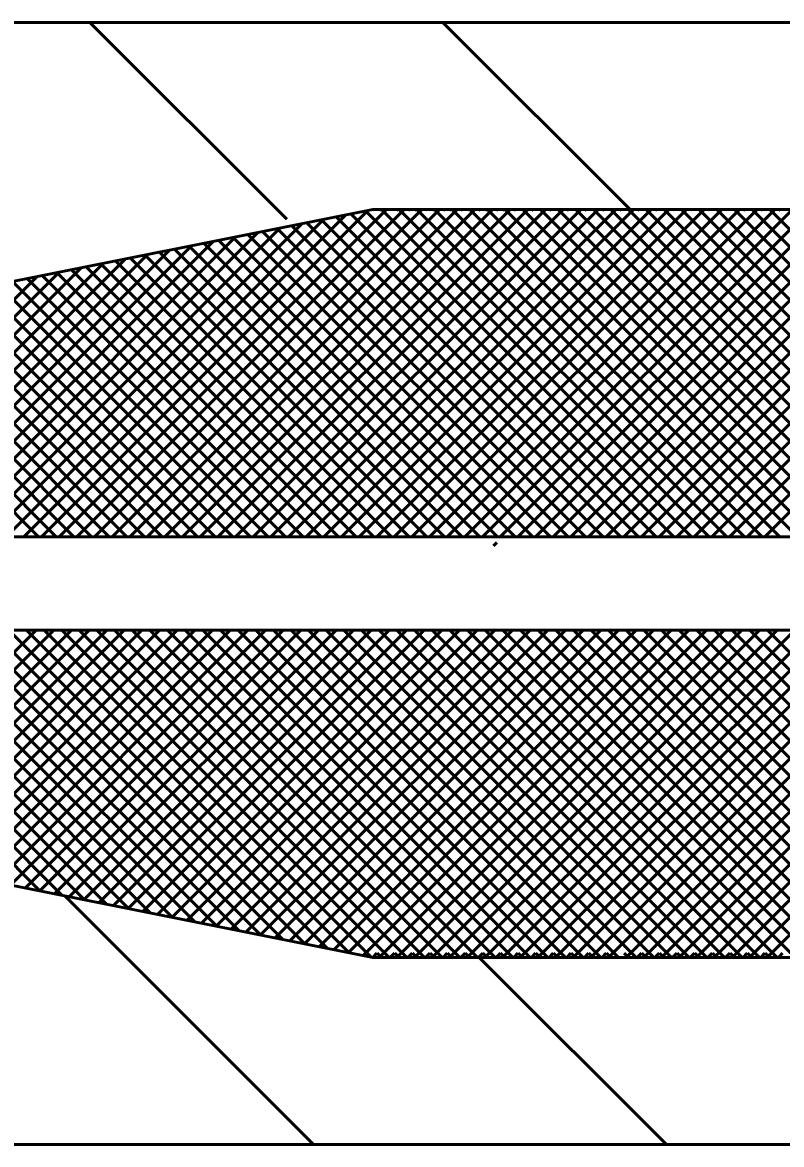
# Model space of a CAD drawing. Extents: x -32 to 824, y -6 to 538.
# Drawn here: x 203.84 to 211.14, y 426.11 to 436.91 of the extents above; entities that cross this region are included whole.
import ezdxf

# ---------------------------------------------------------------- set-up
doc = ezdxf.new("R2010")
doc.units = 0
doc.header["$LTSCALE"] = 1.1
doc.layers.add('1', color=7, linetype='Continuous', lineweight=53)

msp = doc.modelspace()

# ---------------------------------------------------------------- linework, layer by layer
at = {"layer": '1'}
for p, q in [((216.815, 436.913), (184.115, 436.913)), ((206.387, 435.019), (204.493, 436.913)), ((209.687, 435.113), (207.887, 436.913)), ((203.857, 431.963), (206.954, 435.061)), ((204.026, 431.963), (207.166, 435.103)), ((204.196, 431.963), (207.346, 435.113)), ((204.366, 431.963), (207.516, 435.113)), ((204.535, 431.963), (207.685, 435.113)), ((204.705, 431.963), (207.855, 435.113)), ((204.875, 431.963), (208.025, 435.113)), ((205.044, 431.963), (208.194, 435.113)), ((205.214, 431.963), (208.364, 435.113)), ((205.384, 431.963), (208.534, 435.113)), ((205.554, 431.963), (208.704, 435.113)), ((205.723, 431.963), (208.873, 435.113)), ((205.893, 431.963), (209.043, 435.113)), ((206.063, 431.963), (209.213, 435.113)), ((206.232, 431.963), (209.382, 435.113)), ((206.402, 431.963), (209.552, 435.113)), ((206.572, 431.963), (209.722, 435.113)), ((206.742, 431.963), (209.892, 435.113)), ((209.939, 431.963), (206.86, 435.042)), ((206.911, 431.963), (210.061, 435.113)), ((210.109, 431.963), (207.002, 435.071)), ((207.081, 431.963), (210.231, 435.113)), ((210.279, 431.963), (207.143, 435.099)), ((207.231, 435.104), (207.222, 435.113)), ((207.251, 431.963), (210.401, 435.113)), ((207.275, 435.104), (207.284, 435.113)), ((210.448, 431.963), (207.298, 435.113)), ((207.42, 431.963), (210.57, 435.113)), ((207.444, 435.104), (207.453, 435.113)), ((210.618, 431.963), (207.468, 435.113)), ((207.571, 435.104), (207.562, 435.113)), ((207.59, 431.963), (210.74, 435.113)), ((207.614, 435.104), (207.623, 435.113)), ((210.788, 431.963), (207.638, 435.113)), ((207.74, 435.104), (207.732, 435.113)), ((207.76, 431.963), (210.91, 435.113)), ((207.784, 435.104), (207.793, 435.113)), ((210.957, 431.963), (207.807, 435.113)), ((207.91, 435.104), (207.901, 435.113)), ((207.929, 431.963), (211.079, 435.113)), ((207.954, 435.104), (207.963, 435.113)), ((211.127, 431.963), (207.977, 435.113)), ((208.08, 435.104), (208.071, 435.113)), ((208.099, 431.963), (211.249, 435.113)), ((208.123, 435.104), (208.132, 435.113)), ((211.297, 431.963), (208.147, 435.113)), ((208.25, 435.104), (208.241, 435.113)), ((208.269, 431.963), (211.419, 435.113)), ((208.293, 435.104), (208.302, 435.113)), ((211.466, 431.963), (208.316, 435.113)), ((208.419, 435.104), (208.41, 435.113)), ((208.439, 431.963), (211.589, 435.113)), ((208.463, 435.104), (208.472, 435.113)), ((211.636, 431.963), (208.486, 435.113)), ((208.589, 435.104), (208.58, 435.113)), ((208.608, 431.963), (211.758, 435.113)), ((211.806, 431.963), (208.656, 435.113)), ((208.759, 435.104), (208.75, 435.113)), ((208.778, 431.963), (211.928, 435.113)), ((211.976, 431.963), (208.826, 435.113)), ((208.928, 435.104), (208.919, 435.113)), ((208.948, 431.963), (212.098, 435.113)), ((212.145, 431.963), (208.995, 435.113)), ((209.098, 435.104), (209.089, 435.113)), ((209.117, 431.963), (212.267, 435.113)), ((212.315, 431.963), (209.165, 435.113)), ((209.268, 435.104), (209.259, 435.113)), ((209.287, 431.963), (212.437, 435.113)), ((212.485, 431.963), (209.335, 435.113)), ((209.438, 435.104), (209.429, 435.113)), ((209.457, 431.963), (212.607, 435.113)), ((212.654, 431.963), (209.504, 435.113)), ((209.607, 435.104), (209.598, 435.113)), ((209.627, 431.963), (212.776, 435.113)), ((212.824, 431.963), (209.674, 435.113)), ((209.777, 435.104), (209.768, 435.113)), ((209.796, 431.963), (212.946, 435.113)), ((212.994, 431.963), (209.844, 435.113)), ((209.947, 435.104), (209.938, 435.113)), ((209.966, 431.963), (213.116, 435.113)), ((213.163, 431.963), (210.014, 435.113)), ((210.116, 435.104), (210.107, 435.113)), ((210.136, 431.963), (213.286, 435.113)), ((213.333, 431.963), (210.183, 435.113)), ((210.286, 435.104), (210.277, 435.113)), ((210.305, 431.963), (213.455, 435.113)), ((213.503, 431.963), (210.353, 435.113)), ((210.456, 435.104), (210.447, 435.113)), ((210.475, 431.963), (213.625, 435.113)), ((213.673, 431.963), (210.523, 435.113)), ((210.626, 435.104), (210.617, 435.113)), ((210.645, 431.963), (213.795, 435.113)), ((213.842, 431.963), (210.692, 435.113)), ((210.795, 435.104), (210.786, 435.113)), ((210.814, 431.963), (213.964, 435.113)), ((214.012, 431.963), (210.862, 435.113)), ((210.965, 435.104), (210.956, 435.113)), ((210.984, 431.963), (214.134, 435.113)), ((214.182, 431.963), (211.032, 435.113)), ((211.135, 435.104), (211.126, 435.113)), ((203.347, 431.963), (206.318, 434.934)), ((203.517, 431.963), (206.53, 434.976)), ((203.687, 431.963), (206.742, 435.019)), ((209.26, 431.963), (206.294, 434.929)), ((209.43, 431.963), (206.436, 434.957)), ((209.6, 431.963), (206.577, 434.986)), ((209.769, 431.963), (206.719, 435.014)), ((203.008, 431.963), (205.894, 434.849)), ((203.178, 431.963), (206.106, 434.891)), ((208.581, 431.963), (205.729, 434.816)), ((208.751, 431.963), (205.87, 434.844)), ((208.921, 431.963), (206.012, 434.873)), ((209.091, 431.963), (206.153, 434.901)), ((202.499, 431.963), (205.257, 434.722)), ((202.669, 431.963), (205.469, 434.764)), ((202.838, 431.963), (205.681, 434.807)), ((207.903, 431.963), (205.163, 434.703)), ((208.072, 431.963), (205.305, 434.731)), ((208.242, 431.963), (205.446, 434.759)), ((208.412, 431.963), (205.587, 434.788)), ((201.99, 431.963), (204.621, 434.594)), ((202.159, 431.963), (204.833, 434.637)), ((202.329, 431.963), (205.045, 434.679)), ((207.394, 431.963), (204.739, 434.618)), ((207.563, 431.963), (204.88, 434.646)), ((207.733, 431.963), (205.022, 434.675)), ((201.65, 431.963), (204.197, 434.51)), ((201.82, 431.963), (204.409, 434.552)), ((206.715, 431.963), (204.173, 434.505)), ((206.884, 431.963), (204.315, 434.533)), ((207.054, 431.963), (204.456, 434.561)), ((207.224, 431.963), (204.597, 434.59)), ((201.481, 431.963), (203.984, 434.467)), ((206.036, 431.963), (203.607, 434.392)), ((206.206, 431.963), (203.749, 434.42)), ((206.375, 431.963), (203.89, 434.448)), ((206.545, 431.963), (204.032, 434.477)), ((205.357, 431.963), (203.042, 434.279)), ((205.527, 431.963), (203.183, 434.307)), ((205.696, 431.963), (203.325, 434.335)), ((205.866, 431.963), (203.466, 434.363)), ((204.678, 431.963), (202.476, 434.165)), ((204.848, 431.963), (202.618, 434.194)), ((205.018, 431.963), (202.759, 434.222)), ((205.187, 431.963), (202.9, 434.25)), ((204.169, 431.963), (202.052, 434.081)), ((204.339, 431.963), (202.193, 434.109)), ((204.508, 431.963), (202.335, 434.137)), ((203.999, 431.963), (201.91, 434.052)), ((208.373, 431.875), (208.405, 431.908)), ((204.015, 428.553), (201.505, 431.063)), ((204.227, 428.511), (201.675, 431.063)), ((204.44, 428.469), (201.845, 431.063)), ((201.89, 428.978), (203.975, 431.063)), ((204.652, 428.426), (202.014, 431.063)), ((202.031, 428.95), (204.144, 431.063)), ((202.173, 428.922), (204.314, 431.063)), ((204.864, 428.384), (202.184, 431.063)), ((202.314, 428.894), (204.484, 431.063)), ((205.076, 428.341), (202.354, 431.063)), ((202.456, 428.865), (204.654, 431.063)), ((205.288, 428.299), (202.524, 431.063)), ((202.597, 428.837), (204.823, 431.063)), ((205.5, 428.256), (202.693, 431.063)), ((202.738, 428.809), (204.993, 431.063)), ((205.712, 428.214), (202.863, 431.063)), ((202.88, 428.78), (205.163, 431.063)), ((203.021, 428.752), (205.332, 431.063)), ((205.924, 428.172), (203.033, 431.063)), ((203.163, 428.724), (205.502, 431.063)), ((206.137, 428.129), (203.202, 431.063)), ((203.304, 428.696), (205.672, 431.063)), ((206.349, 428.087), (203.372, 431.063)), ((203.446, 428.667), (205.841, 431.063)), ((206.561, 428.044), (203.542, 431.063)), ((203.587, 428.639), (206.011, 431.063)), ((206.773, 428.002), (203.711, 431.063)), ((203.728, 428.611), (206.181, 431.063)), ((203.87, 428.582), (206.351, 431.063)), ((206.985, 427.959), (203.881, 431.063)), ((204.011, 428.554), (206.52, 431.063)), ((207.197, 427.917), (204.051, 431.063)), ((204.153, 428.526), (206.69, 431.063)), ((207.371, 427.913), (204.221, 431.063)), ((204.294, 428.498), (206.86, 431.063)), ((207.54, 427.913), (204.39, 431.063)), ((204.435, 428.469), (207.029, 431.063)), ((207.71, 427.913), (204.56, 431.063)), ((204.577, 428.441), (207.199, 431.063)), ((204.718, 428.413), (207.369, 431.063)), ((207.88, 427.913), (204.73, 431.063)), ((204.86, 428.384), (207.538, 431.063)), ((208.049, 427.913), (204.899, 431.063)), ((205.001, 428.356), (207.708, 431.063)), ((208.219, 427.913), (205.069, 431.063)), ((205.143, 428.328), (207.878, 431.063)), ((208.389, 427.913), (205.239, 431.063)), ((205.284, 428.3), (208.048, 431.063)), ((208.559, 427.913), (205.409, 431.063)), ((205.425, 428.271), (208.217, 431.063)), ((205.567, 428.243), (208.387, 431.063)), ((208.728, 427.913), (205.578, 431.063)), ((205.708, 428.215), (208.557, 431.063)), ((208.898, 427.913), (205.748, 431.063)), ((205.85, 428.186), (208.727, 431.063)), ((209.068, 427.913), (205.918, 431.063)), ((205.991, 428.158), (208.896, 431.063)), ((209.237, 427.913), (206.087, 431.063)), ((206.133, 428.13), (209.066, 431.063)), ((209.407, 427.913), (206.257, 431.063)), ((206.274, 428.102), (209.236, 431.063)), ((206.415, 428.073), (209.405, 431.063)), ((209.577, 427.913), (206.427, 431.063)), ((206.557, 428.045), (209.575, 431.063)), ((209.746, 427.913), (206.596, 431.063)), ((206.698, 428.017), (209.745, 431.063)), ((209.916, 427.913), (206.766, 431.063)), ((206.84, 427.989), (209.914, 431.063)), ((210.086, 427.913), (206.936, 431.063)), ((206.981, 427.96), (210.084, 431.063)), ((210.256, 427.913), (207.106, 431.063)), ((207.122, 427.932), (210.254, 431.063)), ((207.274, 427.913), (210.424, 431.063)), ((210.425, 427.913), (207.275, 431.063)), ((207.443, 427.913), (210.593, 431.063)), ((210.595, 427.913), (207.445, 431.063)), ((207.613, 427.913), (210.763, 431.063)), ((210.765, 427.913), (207.615, 431.063)), ((207.783, 427.913), (210.933, 431.063)), ((210.934, 427.913), (207.784, 431.063)), ((207.952, 427.913), (211.102, 431.063)), ((211.104, 427.913), (207.954, 431.063)), ((208.122, 427.913), (211.272, 431.063)), ((211.274, 427.913), (208.124, 431.063)), ((208.292, 427.913), (211.442, 431.063)), ((211.444, 427.913), (208.294, 431.063)), ((208.462, 427.913), (211.612, 431.063)), ((211.613, 427.913), (208.463, 431.063)), ((208.631, 427.913), (211.781, 431.063)), ((211.783, 427.913), (208.633, 431.063)), ((208.801, 427.913), (211.951, 431.063)), ((211.953, 427.913), (208.803, 431.063)), ((208.971, 427.913), (212.121, 431.063)), ((212.122, 427.913), (208.972, 431.063)), ((209.14, 427.913), (212.29, 431.063)), ((212.292, 427.913), (209.142, 431.063)), ((209.31, 427.913), (212.46, 431.063)), ((212.462, 427.913), (209.312, 431.063)), ((209.48, 427.913), (212.63, 431.063)), ((212.631, 427.913), (209.481, 431.063)), ((209.649, 427.913), (212.799, 431.063)), ((212.801, 427.913), (209.651, 431.063)), ((209.819, 427.913), (212.969, 431.063)), ((212.971, 427.913), (209.821, 431.063)), ((209.989, 427.913), (213.139, 431.063)), ((213.141, 427.913), (209.99, 431.063)), ((210.159, 427.913), (213.309, 431.063)), ((213.31, 427.913), (210.16, 431.063)), ((210.328, 427.913), (213.478, 431.063)), ((213.48, 427.913), (210.33, 431.063)), ((210.498, 427.913), (213.648, 431.063)), ((213.65, 427.913), (210.5, 431.063)), ((210.668, 427.913), (213.818, 431.063)), ((213.819, 427.913), (210.669, 431.063)), ((210.837, 427.913), (213.987, 431.063)), ((213.989, 427.913), (210.839, 431.063)), ((211.007, 427.913), (214.157, 431.063)), ((214.159, 427.913), (211.009, 431.063)), ((206.643, 426.113), (204.25, 428.506)), ((207.212, 427.914), (207.252, 427.954)), ((207.295, 427.913), (207.254, 427.954)), ((207.381, 427.913), (207.421, 427.954)), ((207.464, 427.913), (207.424, 427.954)), ((207.551, 427.913), (207.591, 427.954)), ((207.634, 427.913), (207.594, 427.954)), ((207.72, 427.913), (207.761, 427.954)), ((207.804, 427.913), (207.764, 427.954)), ((207.89, 427.913), (207.93, 427.954)), ((207.974, 427.913), (207.933, 427.954)), ((208.06, 427.913), (208.1, 427.954)), ((208.143, 427.913), (208.103, 427.954)), ((208.23, 427.913), (208.27, 427.954)), ((210.037, 426.113), (208.237, 427.913)), ((208.313, 427.913), (208.273, 427.954)), ((208.399, 427.913), (208.44, 427.954)), ((208.483, 427.913), (208.442, 427.954)), ((208.569, 427.913), (208.609, 427.954)), ((208.652, 427.913), (208.612, 427.954)), ((208.739, 427.913), (208.779, 427.954)), ((208.822, 427.913), (208.782, 427.954)), ((208.908, 427.913), (208.949, 427.954)), ((208.992, 427.913), (208.952, 427.954)), ((209.078, 427.913), (209.118, 427.954)), ((209.162, 427.913), (209.121, 427.954)), ((209.248, 427.913), (209.288, 427.954)), ((209.331, 427.913), (209.291, 427.954)), ((209.418, 427.913), (209.458, 427.954)), ((209.501, 427.913), (209.461, 427.954)), ((209.671, 427.913), (209.63, 427.954)), ((209.757, 427.913), (209.797, 427.954)), ((209.84, 427.913), (209.8, 427.954)), ((209.927, 427.913), (209.967, 427.954)), ((210.01, 427.913), (209.97, 427.954)), ((210.096, 427.913), (210.137, 427.954)), ((210.18, 427.913), (210.139, 427.954)), ((210.266, 427.913), (210.306, 427.954)), ((210.349, 427.913), (210.309, 427.954)), ((210.436, 427.913), (210.476, 427.954)), ((210.519, 427.913), (210.479, 427.954)), ((210.605, 427.913), (210.646, 427.954)), ((210.689, 427.913), (210.649, 427.954)), ((210.775, 427.913), (210.815, 427.954)), ((210.859, 427.913), (210.818, 427.954)), ((210.945, 427.913), (210.985, 427.954)), ((211.028, 427.913), (210.988, 427.954)), ((211.115, 427.913), (211.155, 427.954)), ((216.815, 426.113), (184.115, 426.113))]:
    msp.add_line(p, q, dxfattribs=at)
msp.add_lwpolyline([(195.242, 432.719), (207.215, 435.113), (216.815, 435.113), (231.815, 435.113), (231.815, 432.713), (231.815, 430.313), (231.815, 427.913), (207.215, 427.913), (201.215, 429.113), (195.215, 430.313)], dxfattribs=at)
msp.add_lwpolyline([(195.815, 431.063), (195.815, 431.963), (231.215, 431.963), (231.215, 431.063)], close=True, dxfattribs=at)

doc.saveas('drawing.dxf')
